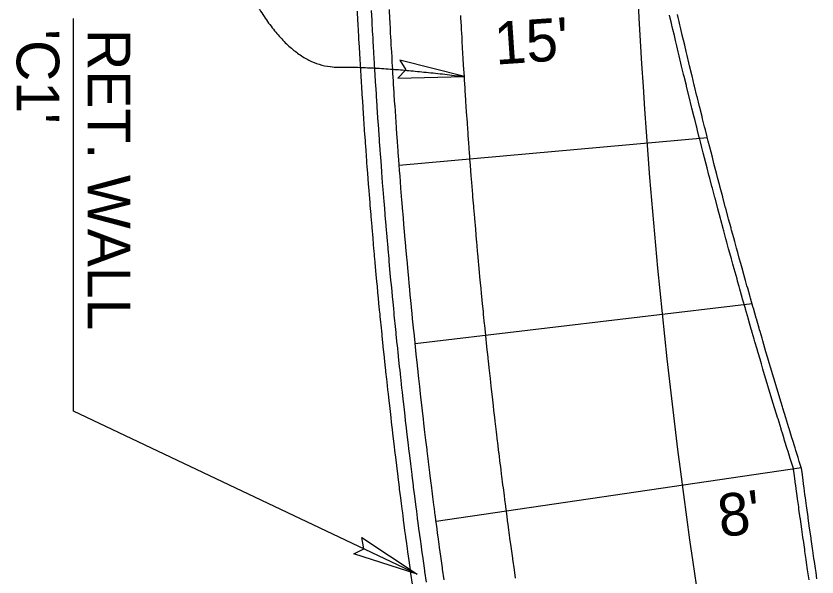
# Model space of a CAD drawing. Extents: x 2145147 to 2158018, y 137519 to 148068.
# Drawn here: x 2150866.8 to 2150934.4, y 143838.7 to 143886.1 of the extents above; entities that cross this region are included whole.
import ezdxf

# ---------------------------------------------------------------- set-up
doc = ezdxf.new("R2010")
doc.units = 0
for name, color, linetype in [('PR_Align_Service_C_Leader', 7, 'Continuous'), ('PR_Align_Service_C_Txt', 7, 'Continuous'), ('PR_Arrows', 7, 'Continuous'), ('PR_Dimensions', 7, 'Continuous'), ('PR_Joint_Contraction', 7, 'Continuous'), ('PR_Joint_Long', 7, 'Continuous'), ('PR_Road_Concrete', 7, 'Continuous')]:
    doc.layers.add(name, color=color, linetype=linetype)

msp = doc.modelspace()

# ---------------------------------------------------------------- linework, layer by layer
at = {"layer": 'PR_Align_Service_C_Leader'}
msp.add_lwpolyline([(2150900.681, 143838.968), (2150871.658, 143852.72), (2150871.658, 143885.862)], dxfattribs=at)
at = {"layer": 'PR_Arrows'}
msp.add_lwpolyline([(2150900.681, 143838.968), (2150895.338, 143840.69), (2150896.182, 143841.117), (2150896.007, 143842.069)], close=True, dxfattribs=at)
at = {"layer": 'PR_Dimensions'}
msp.add_lwpolyline([(2150904.654, 143880.96), (2150899.216, 143882.356), (2150899.702, 143881.545), (2150899.045, 143880.832)], close=True, dxfattribs=at)
msp.add_open_spline([(2150883.466, 143906.327), (2150883.756, 143892.893), (2150890.181, 143881.708), (2150897.873, 143881.81), (2150904.654, 143880.96)], degree=2, dxfattribs=at)
at = {"layer": 'PR_Joint_Contraction'}
for p, q in [((2150925.165, 143875.806), (2150899.157, 143873.468)), ((2150928.943, 143861.778), (2150900.503, 143858.416)), ((2150933.106, 143847.932), (2150902.269, 143843.409))]:
    msp.add_line(p, q, dxfattribs=at)
at = {"layer": 'PR_Joint_Long'}
msp.add_lwpolyline([(2150908.975, 143838.646), (2150908.878, 143839.333), (2150908.876, 143839.341), (2150908.752, 143840.228), (2150908.738, 143840.328), (2150908.628, 143841.123), (2150908.601, 143841.315), (2150908.505, 143842.019), (2150908.467, 143842.302), (2150908.384, 143842.915), (2150908.343, 143843.223), (2150908.334, 143843.289), (2150908.264, 143843.81), (2150908.203, 143844.278), (2150908.154, 143844.651), (2150908.153, 143844.653), (2150908.146, 143844.706), (2150908.074, 143845.266), (2150908.03, 143845.603), (2150907.946, 143846.254), (2150907.915, 143846.499), (2150907.821, 143847.242), (2150907.801, 143847.397), (2150907.75, 143847.805), (2150907.697, 143848.231), (2150907.689, 143848.293), (2150907.579, 143849.192), (2150907.575, 143849.218), (2150907.47, 143850.089), (2150907.455, 143850.208), (2150907.362, 143850.987), (2150907.337, 143851.197), (2150907.256, 143851.884), (2150907.221, 143852.187), (2150907.197, 143852.391), (2150907.152, 143852.782), (2150907.106, 143853.176), (2150907.049, 143853.68), (2150906.994, 143854.167), (2150906.948, 143854.578), (2150906.883, 143855.157), (2150906.848, 143855.477), (2150906.774, 143856.147), (2150906.749, 143856.375), (2150906.684, 143856.983), (2150906.667, 143857.137), (2150906.653, 143857.274), (2150906.562, 143858.129), (2150906.557, 143858.173), (2150906.463, 143859.074), (2150906.459, 143859.118), (2150906.371, 143859.973), (2150906.357, 143860.109), (2150906.28, 143860.872), (2150906.258, 143861.101), (2150906.21, 143861.578), (2150906.191, 143861.771), (2150906.16, 143862.092), (2150906.104, 143862.671), (2150906.064, 143863.084), (2150906.017, 143863.571), (2150905.97, 143864.076), (2150905.933, 143864.471), (2150905.877, 143865.068), (2150905.85, 143865.371), (2150905.787, 143866.061), (2150905.777, 143866.177), (2150905.768, 143866.271), (2150905.699, 143867.053), (2150905.688, 143867.172), (2150905.612, 143868.046), (2150905.61, 143868.072), (2150905.532, 143868.974), (2150905.527, 143869.037), (2150905.457, 143869.875), (2150905.444, 143870.03), (2150905.383, 143870.776), (2150905.383, 143870.779), (2150905.363, 143871.023), (2150905.311, 143871.677), (2150905.284, 143872.016), (2150905.24, 143872.578), (2150905.206, 143873.01), (2150905.17, 143873.479), (2150905.131, 143874.004), (2150905.105, 143874.342), (2150905.103, 143874.38), (2150905.057, 143874.997), (2150905.036, 143875.283), (2150905.029, 143875.385), (2150904.985, 143875.991), (2150904.971, 143876.184), (2150904.915, 143876.985), (2150904.908, 143877.085), (2150904.847, 143877.979), (2150904.846, 143877.987), (2150904.786, 143878.891), (2150904.781, 143878.972), (2150904.727, 143879.793), (2150904.716, 143879.967), (2150904.715, 143879.994), (2150904.67, 143880.695), (2150904.654, 143880.96), (2150904.615, 143881.597), (2150904.593, 143881.955), (2150904.561, 143882.499), (2150904.534, 143882.95), (2150904.508, 143883.402), (2150904.477, 143883.945), (2150904.457, 143884.304), (2150904.44, 143884.606), (2150904.422, 143884.939), (2150904.407, 143885.207), (2150904.369, 143885.934), (2150904.359, 143886.109)], dxfattribs=at)
msp.add_arc((2151437.501, 143913.999), 518.871, 182.89269, 189.68919, dxfattribs=at)
at = {"layer": 'PR_Road_Concrete'}
for points in [[(2150900.265, 143838.126), (2150900.139, 143839.025), (2150900.125, 143839.129), (2150900.013, 143839.936), (2150899.986, 143840.131), (2150899.888, 143840.846), (2150899.849, 143841.135), (2150899.765, 143841.756), (2150899.723, 143842.07), (2150899.714, 143842.138), (2150899.644, 143842.667), (2150899.581, 143843.142), (2150899.531, 143843.521), (2150899.531, 143843.523), (2150899.524, 143843.578), (2150899.45, 143844.146), (2150899.405, 143844.489), (2150899.32, 143845.15), (2150899.288, 143845.4), (2150899.193, 143846.154), (2150899.173, 143846.312), (2150899.121, 143846.726), (2150899.067, 143847.159), (2150899.059, 143847.224), (2150898.947, 143848.135), (2150898.943, 143848.164), (2150898.836, 143849.048), (2150898.821, 143849.169), (2150898.727, 143849.96), (2150898.701, 143850.174), (2150898.619, 143850.872), (2150898.583, 143851.18), (2150898.559, 143851.388), (2150898.513, 143851.785), (2150898.467, 143852.186), (2150898.408, 143852.698), (2150898.352, 143853.192), (2150898.305, 143853.611), (2150898.24, 143854.198), (2150898.204, 143854.524), (2150898.129, 143855.204), (2150898.104, 143855.437), (2150898.037, 143856.053), (2150898.02, 143856.211), (2150898.005, 143856.351), (2150897.913, 143857.218), (2150897.909, 143857.264), (2150897.813, 143858.178), (2150897.808, 143858.225), (2150897.72, 143859.092), (2150897.705, 143859.232), (2150897.627, 143860.006), (2150897.604, 143860.24), (2150897.556, 143860.724), (2150897.537, 143860.921), (2150897.505, 143861.247), (2150897.448, 143861.835), (2150897.407, 143862.255), (2150897.36, 143862.75), (2150897.312, 143863.263), (2150897.274, 143863.664), (2150897.218, 143864.271), (2150897.19, 143864.579), (2150897.126, 143865.279), (2150897.115, 143865.398), (2150897.107, 143865.494), (2150897.036, 143866.288), (2150897.025, 143866.409), (2150896.948, 143867.297), (2150896.945, 143867.325), (2150896.867, 143868.24), (2150896.862, 143868.305), (2150896.79, 143869.156), (2150896.777, 143869.314), (2150896.715, 143870.071), (2150896.715, 143870.076), (2150896.695, 143870.324), (2150896.642, 143870.987), (2150896.614, 143871.333), (2150896.57, 143871.903), (2150896.536, 143872.342), (2150896.499, 143872.819), (2150896.459, 143873.352), (2150896.433, 143873.696), (2150896.43, 143873.736), (2150896.384, 143874.362), (2150896.363, 143874.652), (2150896.355, 143874.757), (2150896.311, 143875.371), (2150896.297, 143875.568), (2150896.24, 143876.381), (2150896.233, 143876.485), (2150896.171, 143877.392), (2150896.17, 143877.401), (2150896.109, 143878.318), (2150896.103, 143878.402), (2150896.049, 143879.235), (2150896.038, 143879.412), (2150896.036, 143879.441), (2150895.991, 143880.152), (2150895.974, 143880.423), (2150895.934, 143881.069), (2150895.912, 143881.433), (2150895.879, 143881.986), (2150895.853, 143882.444), (2150895.826, 143882.903), (2150895.795, 143883.455), (2150895.774, 143883.821), (2150895.757, 143884.127), (2150895.739, 143884.466), (2150895.724, 143884.738), (2150895.684, 143885.477), (2150895.675, 143885.656), (2150895.632, 143886.488)], [(2150901.447, 143838.293), (2150901.321, 143839.19), (2150901.306, 143839.293), (2150901.195, 143840.098), (2150901.168, 143840.294), (2150901.07, 143841.007), (2150901.031, 143841.295), (2150900.948, 143841.915), (2150900.906, 143842.228), (2150900.897, 143842.296), (2150900.826, 143842.824), (2150900.764, 143843.298), (2150900.714, 143843.676), (2150900.714, 143843.678), (2150900.707, 143843.733), (2150900.633, 143844.299), (2150900.588, 143844.642), (2150900.504, 143845.301), (2150900.472, 143845.551), (2150900.376, 143846.304), (2150900.356, 143846.461), (2150900.305, 143846.874), (2150900.251, 143847.306), (2150900.243, 143847.37), (2150900.131, 143848.28), (2150900.127, 143848.309), (2150900.02, 143849.19), (2150900.006, 143849.312), (2150899.911, 143850.101), (2150899.886, 143850.315), (2150899.804, 143851.011), (2150899.768, 143851.318), (2150899.744, 143851.525), (2150899.698, 143851.922), (2150899.652, 143852.322), (2150899.594, 143852.832), (2150899.538, 143853.326), (2150899.491, 143853.743), (2150899.426, 143854.33), (2150899.39, 143854.655), (2150899.315, 143855.334), (2150899.29, 143855.566), (2150899.223, 143856.181), (2150899.207, 143856.338), (2150899.192, 143856.477), (2150899.1, 143857.343), (2150899.095, 143857.389), (2150899, 143858.301), (2150898.995, 143858.348), (2150898.906, 143859.213), (2150898.892, 143859.353), (2150898.814, 143860.125), (2150898.791, 143860.358), (2150898.743, 143860.841), (2150898.724, 143861.037), (2150898.692, 143861.363), (2150898.635, 143861.95), (2150898.595, 143862.369), (2150898.548, 143862.862), (2150898.499, 143863.375), (2150898.462, 143863.775), (2150898.406, 143864.38), (2150898.378, 143864.688), (2150898.314, 143865.387), (2150898.303, 143865.505), (2150898.295, 143865.601), (2150898.224, 143866.393), (2150898.214, 143866.514), (2150898.136, 143867.399), (2150898.134, 143867.427), (2150898.056, 143868.341), (2150898.05, 143868.406), (2150897.979, 143869.254), (2150897.966, 143869.413), (2150897.904, 143870.168), (2150897.904, 143870.172), (2150897.884, 143870.42), (2150897.831, 143871.082), (2150897.804, 143871.427), (2150897.759, 143871.996), (2150897.725, 143872.434), (2150897.689, 143872.91), (2150897.648, 143873.441), (2150897.623, 143873.785), (2150897.62, 143873.824), (2150897.574, 143874.449), (2150897.553, 143874.738), (2150897.545, 143874.843), (2150897.501, 143875.456), (2150897.487, 143875.653), (2150897.43, 143876.464), (2150897.423, 143876.567), (2150897.361, 143877.472), (2150897.36, 143877.482), (2150897.299, 143878.397), (2150897.294, 143878.48), (2150897.24, 143879.311), (2150897.228, 143879.488), (2150897.226, 143879.517), (2150897.182, 143880.226), (2150897.165, 143880.496), (2150897.125, 143881.141), (2150897.103, 143881.505), (2150897.07, 143882.056), (2150897.043, 143882.513), (2150897.017, 143882.972), (2150896.986, 143883.522), (2150896.965, 143883.887), (2150896.948, 143884.193), (2150896.93, 143884.531), (2150896.915, 143884.802), (2150896.876, 143885.54), (2150896.866, 143885.718), (2150896.823, 143886.548)], [(2150902.939, 143838.503), (2150902.813, 143839.399), (2150902.799, 143839.501), (2150902.687, 143840.304), (2150902.661, 143840.499), (2150902.563, 143841.21), (2150902.524, 143841.497), (2150902.441, 143842.116), (2150902.399, 143842.428), (2150902.39, 143842.496), (2150902.32, 143843.022), (2150902.257, 143843.494), (2150902.208, 143843.872), (2150902.208, 143843.874), (2150902.2, 143843.928), (2150902.127, 143844.493), (2150902.083, 143844.835), (2150901.998, 143845.493), (2150901.966, 143845.742), (2150901.871, 143846.492), (2150901.851, 143846.649), (2150901.8, 143847.061), (2150901.746, 143847.492), (2150901.738, 143847.556), (2150901.626, 143848.463), (2150901.623, 143848.492), (2150901.516, 143849.371), (2150901.502, 143849.492), (2150901.407, 143850.278), (2150901.382, 143850.492), (2150901.3, 143851.186), (2150901.265, 143851.493), (2150901.241, 143851.699), (2150901.195, 143852.094), (2150901.149, 143852.493), (2150901.091, 143853.003), (2150901.035, 143853.494), (2150900.988, 143853.911), (2150900.923, 143854.496), (2150900.887, 143854.82), (2150900.813, 143855.497), (2150900.788, 143855.729), (2150900.721, 143856.342), (2150900.705, 143856.499), (2150900.69, 143856.638), (2150900.598, 143857.5), (2150900.593, 143857.547), (2150900.499, 143858.456), (2150900.494, 143858.502), (2150900.405, 143859.365), (2150900.391, 143859.505), (2150900.314, 143860.275), (2150900.29, 143860.507), (2150900.243, 143860.989), (2150900.223, 143861.185), (2150900.192, 143861.51), (2150900.135, 143862.095), (2150900.095, 143862.512), (2150900.048, 143863.005), (2150899.999, 143863.515), (2150899.962, 143863.915), (2150899.906, 143864.519), (2150899.878, 143864.825), (2150899.815, 143865.522), (2150899.804, 143865.64), (2150899.795, 143865.736), (2150899.725, 143866.525), (2150899.714, 143866.646), (2150899.637, 143867.529), (2150899.635, 143867.557), (2150899.557, 143868.468), (2150899.552, 143868.533), (2150899.481, 143869.379), (2150899.468, 143869.537), (2150899.406, 143870.29), (2150899.406, 143870.294), (2150899.386, 143870.541), (2150899.333, 143871.201), (2150899.306, 143871.545), (2150899.261, 143872.113), (2150899.227, 143872.55), (2150899.191, 143873.024), (2150899.151, 143873.554), (2150899.125, 143873.896), (2150899.122, 143873.936), (2150899.076, 143874.559), (2150899.055, 143874.848), (2150899.048, 143874.952), (2150899.004, 143875.564), (2150898.99, 143875.759), (2150898.933, 143876.569), (2150898.926, 143876.671), (2150898.864, 143877.574), (2150898.863, 143877.584), (2150898.802, 143878.496), (2150898.797, 143878.579), (2150898.743, 143879.408), (2150898.732, 143879.584), (2150898.73, 143879.613), (2150898.685, 143880.32), (2150898.669, 143880.59), (2150898.629, 143881.233), (2150898.607, 143881.595), (2150898.574, 143882.145), (2150898.548, 143882.601), (2150898.521, 143883.058), (2150898.49, 143883.607), (2150898.47, 143883.971), (2150898.453, 143884.276), (2150898.434, 143884.613), (2150898.419, 143884.884), (2150898.38, 143885.619), (2150898.371, 143885.797), (2150898.328, 143886.625)], [(2150933.758, 143838.491), (2150933.681, 143839.005), (2150933.631, 143839.344), (2150933.542, 143839.946), (2150933.505, 143840.197), (2150933.405, 143840.886), (2150933.381, 143841.051), (2150933.269, 143841.827), (2150933.258, 143841.905), (2150933.23, 143842.105), (2150933.137, 143842.758), (2150933.136, 143842.768), (2150933.017, 143843.613), (2150933.004, 143843.709), (2150932.899, 143844.467), (2150932.873, 143844.651), (2150932.782, 143845.322), (2150932.745, 143845.593), (2150932.666, 143846.176), (2150932.626, 143846.471), (2150932.618, 143846.535), (2150932.552, 143847.031), (2150932.493, 143847.477), (2150932.446, 143847.833), (2150932.446, 143847.835), (2150932.43, 143847.885), (2150932.266, 143848.406), (2150932.167, 143848.721), (2150931.977, 143849.328), (2150931.905, 143849.558), (2150931.689, 143850.25), (2150931.645, 143850.395), (2150931.527, 143850.776), (2150931.404, 143851.173), (2150931.386, 143851.233), (2150931.128, 143852.071), (2150931.12, 143852.097), (2150930.872, 143852.91), (2150930.838, 143853.022), (2150930.617, 143853.75), (2150930.557, 143853.948), (2150930.363, 143854.591), (2150930.278, 143854.875), (2150930.221, 143855.066), (2150930.111, 143855.432), (2150930.001, 143855.802), (2150929.861, 143856.274), (2150929.725, 143856.73), (2150929.611, 143857.117), (2150929.452, 143857.659), (2150929.363, 143857.96), (2150929.179, 143858.589), (2150929.117, 143858.804), (2150928.951, 143859.374), (2150928.909, 143859.52), (2150928.872, 143859.649), (2150928.64, 143860.451), (2150928.628, 143860.494), (2150928.386, 143861.34), (2150928.373, 143861.384), (2150928.145, 143862.187), (2150928.108, 143862.317), (2150927.905, 143863.034), (2150927.845, 143863.251), (2150927.719, 143863.7), (2150927.667, 143863.882), (2150927.583, 143864.186), (2150927.431, 143864.731), (2150927.323, 143865.121), (2150927.195, 143865.58), (2150927.064, 143866.057), (2150926.962, 143866.43), (2150926.807, 143866.995), (2150926.729, 143867.281), (2150926.552, 143867.933), (2150926.523, 143868.043), (2150926.498, 143868.132), (2150926.299, 143868.871), (2150926.269, 143868.984), (2150926.048, 143869.811), (2150926.041, 143869.837), (2150925.814, 143870.69), (2150925.798, 143870.751), (2150925.589, 143871.544), (2150925.55, 143871.692), (2150925.365, 143872.399), (2150925.364, 143872.403), (2150925.303, 143872.634), (2150925.142, 143873.254), (2150925.059, 143873.577), (2150924.921, 143874.11), (2150924.816, 143874.52), (2150924.702, 143874.966), (2150924.575, 143875.464), (2150924.493, 143875.786), (2150924.483, 143875.823), (2150924.335, 143876.409), (2150924.267, 143876.681), (2150924.242, 143876.779), (2150924.097, 143877.355), (2150924.051, 143877.539), (2150923.862, 143878.301), (2150923.838, 143878.398), (2150923.627, 143879.248), (2150923.625, 143879.258), (2150923.414, 143880.118), (2150923.395, 143880.196), (2150923.205, 143880.979), (2150923.164, 143881.145), (2150923.158, 143881.172), (2150922.996, 143881.84), (2150922.935, 143882.094), (2150922.79, 143882.702), (2150922.708, 143883.045), (2150922.585, 143883.565), (2150922.483, 143883.995), (2150922.381, 143884.428), (2150922.259, 143884.947), (2150922.178, 143885.292), (2150922.111, 143885.581), (2150922.037, 143885.899), (2150921.978, 143886.156)], [(2150934.417, 143838.589), (2150934.341, 143839.103), (2150934.291, 143839.442), (2150934.202, 143840.043), (2150934.165, 143840.294), (2150934.065, 143840.982), (2150934.041, 143841.146), (2150933.929, 143841.921), (2150933.918, 143841.999), (2150933.89, 143842.199), (2150933.797, 143842.852), (2150933.796, 143842.861), (2150933.677, 143843.705), (2150933.664, 143843.801), (2150933.559, 143844.558), (2150933.534, 143844.742), (2150933.442, 143845.412), (2150933.405, 143845.682), (2150933.327, 143846.265), (2150933.287, 143846.559), (2150933.279, 143846.623), (2150933.213, 143847.119), (2150933.154, 143847.564), (2150933.107, 143847.92), (2150933.107, 143847.922), (2150933.091, 143847.972), (2150932.927, 143848.492), (2150932.828, 143848.807), (2150932.638, 143849.412), (2150932.566, 143849.642), (2150932.351, 143850.333), (2150932.306, 143850.478), (2150932.188, 143850.858), (2150932.065, 143851.255), (2150932.047, 143851.315), (2150931.79, 143852.152), (2150931.782, 143852.178), (2150931.534, 143852.99), (2150931.499, 143853.102), (2150931.279, 143853.829), (2150931.219, 143854.026), (2150931.025, 143854.669), (2150930.94, 143854.952), (2150930.883, 143855.143), (2150930.773, 143855.509), (2150930.663, 143855.878), (2150930.523, 143856.35), (2150930.388, 143856.805), (2150930.274, 143857.191), (2150930.114, 143857.733), (2150930.026, 143858.033), (2150929.842, 143858.661), (2150929.78, 143858.876), (2150929.614, 143859.445), (2150929.572, 143859.591), (2150929.535, 143859.72), (2150929.303, 143860.521), (2150929.291, 143860.564), (2150929.049, 143861.409), (2150929.037, 143861.452), (2150928.808, 143862.255), (2150928.771, 143862.384), (2150928.569, 143863.101), (2150928.508, 143863.317), (2150928.382, 143863.765), (2150928.331, 143863.948), (2150928.246, 143864.25), (2150928.094, 143864.795), (2150927.986, 143865.185), (2150927.859, 143865.643), (2150927.728, 143866.12), (2150927.625, 143866.492), (2150927.471, 143867.056), (2150927.393, 143867.342), (2150927.216, 143867.992), (2150927.187, 143868.102), (2150927.162, 143868.192), (2150926.963, 143868.93), (2150926.933, 143869.043), (2150926.712, 143869.868), (2150926.705, 143869.894), (2150926.478, 143870.746), (2150926.462, 143870.807), (2150926.253, 143871.599), (2150926.214, 143871.747), (2150926.029, 143872.453), (2150926.028, 143872.457), (2150925.968, 143872.688), (2150925.807, 143873.307), (2150925.723, 143873.629), (2150925.586, 143874.161), (2150925.48, 143874.571), (2150925.366, 143875.017), (2150925.239, 143875.514), (2150925.158, 143875.836), (2150925.148, 143875.873), (2150925, 143876.458), (2150924.932, 143876.729), (2150924.907, 143876.827), (2150924.762, 143877.402), (2150924.716, 143877.586), (2150924.527, 143878.347), (2150924.503, 143878.444), (2150924.293, 143879.293), (2150924.29, 143879.303), (2150924.079, 143880.162), (2150924.06, 143880.24), (2150923.87, 143881.021), (2150923.83, 143881.187), (2150923.823, 143881.214), (2150923.662, 143881.882), (2150923.601, 143882.136), (2150923.455, 143882.742), (2150923.374, 143883.085), (2150923.25, 143883.604), (2150923.148, 143884.034), (2150923.046, 143884.466), (2150922.925, 143884.985), (2150922.844, 143885.329), (2150922.777, 143885.617), (2150922.703, 143885.936), (2150922.643, 143886.192)]]:
    msp.add_lwpolyline(points, dxfattribs=at)

# ---------------------------------------------------------------- texts
at = {"layer": 'PR_Align_Service_C_Txt'}
for s, p in [("'C1'", (2150866.865, 143884.966)), ('RET. WALL', (2150872.865, 143884.966))]:
    msp.add_text(s, height=3.6, rotation=270, dxfattribs=at).set_placement(p)
at = {"layer": 'PR_Dimensions'}
for s, rotation, p in [("15'", 3.87915, (2150907.304, 143881.966)), ("8'", 7.46763, (2150926.297, 143842.071))]:
    msp.add_text(s, height=3.6, rotation=rotation, dxfattribs=at).set_placement(p)

doc.saveas('drawing.dxf')
